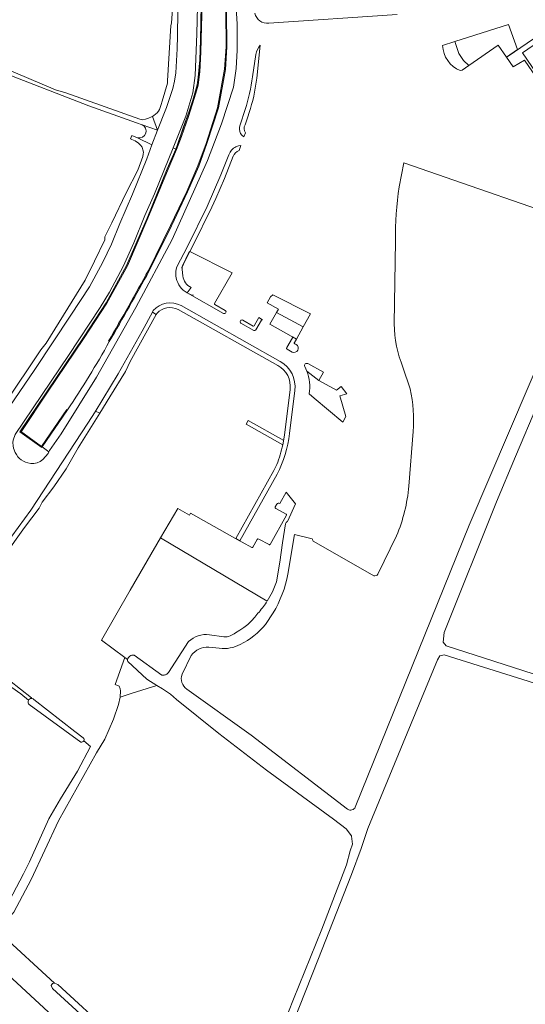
# Model space of a CAD drawing. Header units: metres. Extents: x 209813 to 223847, y 571801 to 587119.
# Tile 322 of 656: x 221939 to 222118, y 574940 to 575290. Entities that reach past the tile are written whole.
import ezdxf

# ---------------------------------------------------------------- set-up
doc = ezdxf.new("R2010")
doc.units = ezdxf.units.M
for name, color, linetype, lineweight in [('B-RO-GK-KADEMUUR-GV', 8, 'Continuous', 0), ('B-RO-GR-BEPLANTING_CULTUUR_BOSPLANTSOEN-GV', 8, 'Continuous', 0), ('B-RO-GR-BEPLANTING_CULTUUR_HEESTERS-GV', 8, 'Continuous', 0), ('B-RO-GR-BEPLANTING_CULTUUR_ROOS-GV', 8, 'Continuous', 0), ('B-RO-GR-BOUWLAND-GV', 8, 'Continuous', 0), ('B-RO-GR-GRAS-GV', 8, 'Continuous', 0), ('B-RO-GR-GROENVOORZIENING-GV', 8, 'Continuous', 0), ('B-RO-OG-TERREIN_CULTUURSCHEIDING-GV', 8, 'Continuous', 0), ('B-RO-OG-WATER_GREPPEL-GV', 8, 'Continuous', 0), ('B-RO-VH-VERHARDING_TEGEL-GV', 8, 'Continuous', 0)]:
    doc.layers.add(name, color=color, linetype=linetype, lineweight=lineweight)

msp = doc.modelspace()

# ---------------------------------------------------------------- linework, layer by layer
at = {"layer": 'B-RO-GK-KADEMUUR-GV', "flags": 128}
for points in [[(222053.505, 575415.66), (222035.086, 575403.243), (222027.506, 575398.216), (222021.397, 575394.038), (222016.597, 575389.901), (222012.561, 575384.601), (222008.869, 575378.535), (222005.519, 575370.212), (222004.724, 575367.225), (222004.164, 575363.353), (222003.946, 575358.182), (222003.001, 575295.096), (222002.783, 575282.518), (222002.553, 575275.556), (222001.988, 575269.281), (222001.611, 575266.638), (221999.715, 575259.948), (221996.765, 575251.759), (221994.475, 575245.115), (221993.987, 575243.911)], [(221994.26, 575243.786), (221995.978, 575248.382), (221998.456, 575255.47), (222001.145, 575263.708), (222001.906, 575266.578), (222002.529, 575271.32), (222002.923, 575278.337), (222003.132, 575287.378), (222003.301, 575295.09), (222004.246, 575358.173), (222004.463, 575363.325), (222005.018, 575367.165), (222005.806, 575370.122), (222009.136, 575378.397), (222012.809, 575384.432), (222016.817, 575389.694), (222021.58, 575393.8), (222027.674, 575397.967), (222035.253, 575402.994), (222053.673, 575415.411)], [(221984.564, 575200.663), (221992.428, 575216.67), (221998.136, 575228.683), (222002.141, 575237.849), (222005.051, 575245.823), (222009.084, 575258.498), (222011.605, 575272.17), (222012.146, 575280.169), (222012.027, 575292.746), (222011.414, 575320.006), (222011.114, 575319.986), (222011.727, 575292.74), (222011.846, 575280.177), (222011.307, 575272.21), (222008.793, 575258.572), (222004.768, 575245.922), (222001.862, 575237.961), (221997.863, 575228.807), (221992.158, 575216.801), (221984.301, 575200.808)], [(221939.124, 575143.57), (221948.504, 575157.593), (221961.492, 575176.899), (221969.533, 575189.168), (221976.816, 575202.455), (221984.121, 575219.318), (221991.238, 575236.774), (221994.26, 575243.786), (221993.987, 575243.911), (221990.962, 575236.891), (221983.844, 575219.434), (221976.546, 575202.587), (221969.276, 575189.323), (221961.242, 575177.065), (221948.255, 575157.76), (221938.88, 575143.744)], [(221955.331, 575151.525), (221946.386, 575138.382), (221946.63, 575138.208), (221955.579, 575151.357)], [(221946.386, 575138.382), (221938.88, 575143.744), (221938.713, 575143.495), (221946.459, 575137.961), (221946.63, 575138.208)]]:
    msp.add_lwpolyline(points, dxfattribs=at)
at = {"layer": 'B-RO-GK-KADEMUUR-GV'}
for points in [[(221984.301, 575200.808, -0.0047704), (221970.157, 575175.709)], [(221970.417, 575175.559, 0.0047486), (221984.564, 575200.663)], [(221955.579, 575151.357, 0.0222925), (221970.417, 575175.559)]]:
    msp.add_lwpolyline(points, format="xyb", dxfattribs=at)
at = {"layer": 'B-RO-GR-BEPLANTING_CULTUUR_BOSPLANTSOEN-GV', "flags": 128}
msp.add_lwpolyline([(222111.24, 575276.497), (222115.18, 575279.19), (222112.014, 575288.11), (222092.992, 575282.085), (222094.336, 575277.819), (222096.035, 575275.347), (222097.94, 575273.53), (222108.29, 575280.77)], close=True, dxfattribs=at)
at = {"layer": 'B-RO-GR-BEPLANTING_CULTUUR_HEESTERS-GV', "flags": 128}
for points in [[(222094.88, 575271.74), (222095.53, 575271.88), (222097.94, 575273.53), (222096.035, 575275.347), (222094.336, 575277.819), (222092.992, 575282.085), (222088.62, 575280.7)], [(222007.747, 575189.137), (222014.004, 575199.92), (221998.917, 575207.591), (221996.697, 575203.077), (221996.344, 575202.449), (221996.222, 575201.839), (221996.217, 575201.115), (221996.469, 575198.867)], [(221999.444, 575194.786), (221998.061, 575192.829), (222010.948, 575185.594)], [(222011.51, 575186.662), (222007.865, 575188.703)], [(222021.378, 575181.104), (222017.723, 575183.16)], [(222024.76, 575183.285), (222023.433, 575184.101), (222021.782, 575181.216)], [(222022.323, 575179.706), (222024.346, 575183.174)], [(222017.107, 575182.1), (222021.722, 575179.515)], [(222035.387, 575176.913), (222033.347, 575173.44)], [(222036.048, 575175.201), (222036.749, 575176.47), (222035.362, 575177.24)], [(222033.474, 575172.86), (222035.201, 575171.875)], [(222036.656, 575174.538), (222036.171, 575174.791)], [(222039.741, 575166.726), (222040.419, 575165.127)], [(222040.419, 575165.127), (222044.706, 575161.742), (222046.343, 575164.721), (222040.84, 575167.757)]]:
    msp.add_lwpolyline(points, dxfattribs=at)
at = {"layer": 'B-RO-GR-BEPLANTING_CULTUUR_HEESTERS-GV'}
for points in [[(222088.62, 575280.7, 0.301424), (222094.88, 575271.74)], [(221996.469, 575198.867, 0.2599321), (221999.444, 575194.786)], [(222007.865, 575188.703, -0.4251202), (222007.747, 575189.137)], [(222010.948, 575185.594, 0.9584751), (222011.51, 575186.662)], [(222017.723, 575183.16, 0.992495), (222017.107, 575182.1)], [(222024.346, 575183.174, -0.4131355), (222024.76, 575183.285)], [(222021.782, 575181.216, -0.4108785), (222021.378, 575181.104)], [(222021.722, 575179.515, 0.38831), (222022.323, 575179.706)], [(222035.362, 575177.24, -0.2965398), (222035.387, 575176.913)], [(222033.347, 575173.44, 0.3973522), (222033.474, 575172.86)], [(222035.201, 575171.875, 0.9887963), (222036.656, 575174.538)], [(222036.171, 575174.791, -0.4278403), (222036.048, 575175.201)], [(222040.84, 575167.757, 0.7134689), (222039.741, 575166.726)]]:
    msp.add_lwpolyline(points, format="xyb", dxfattribs=at)
at = {"layer": 'B-RO-GR-BEPLANTING_CULTUUR_HEESTERS-GV', "flags": 128}
msp.add_lwpolyline([(222041.721, 575185.457), (222028.451, 575192.174), (222027.614, 575191.404), (222026.416, 575189.312), (222030.376, 575187.053), (222029.694, 575185.858), (222039.168, 575180.842)], close=True, dxfattribs=at)
at = {"layer": 'B-RO-GR-BEPLANTING_CULTUUR_ROOS-GV', "flags": 128}
for points in [[(222015.787, 575284.8), (222015.772, 575288.35), (222013.71, 575320.155), (222011.414, 575320.006), (222012.027, 575292.746), (222012.146, 575280.169), (222011.605, 575272.17), (222009.084, 575258.498), (222005.051, 575245.823), (222002.141, 575237.849), (221998.136, 575228.683), (221992.428, 575216.67), (221984.564, 575200.663)], [(221955.579, 575151.357), (221946.63, 575138.208), (221949.039, 575136.488), (221949.238, 575136.916), (221953.397, 575142.815), (221965.913, 575162.934), (221979.828, 575187.729), (221992.675, 575211.818), (222005.187, 575239.79), (222010.221, 575252.91), (222014.423, 575265.809), (222015.424, 575272.488), (222015.756, 575278.942), (222015.787, 575284.8)]]:
    msp.add_lwpolyline(points, dxfattribs=at)
at = {"layer": 'B-RO-GR-BOUWLAND-GV', "flags": 128}
msp.add_lwpolyline([(222122.355, 575153.45), (222114.417, 575134.797), (222107.671, 575118.658), (222089.15, 575072.355), (222088.753, 575068.916), (222089.811, 575067.593), (222134.261, 575053.305)], dxfattribs=at)
at = {"layer": 'B-RO-GR-GRAS-GV', "flags": 128}
for points in [[(222057.64, 575010.374), (222098.011, 575110.388), (222126.283, 575176.584), (222136.563, 575199.074), (222139.793, 575205.304), (222143.601, 575213.681), (222143.557, 575214.129), (222143.441, 575214.563), (222143.255, 575214.972), (222143.004, 575215.345), (222074.871, 575238.964), (222073.245, 575230.466)], [(222071.893, 575211.359), (222071.483, 575181.856)], [(222074.555, 575166.446), (222077.132, 575158.762)], [(222078.128, 575143.654), (222076.616, 575124.29)], [(222026.406, 575083.412), (221988.621, 575105.936), (221977.878, 575087.391), (221967.605, 575069.553), (221975.932, 575063.441)], [(222042.401, 575105.58), (222036.084, 575107.16), (222033.778, 575093.011)], [(222072.272, 575106.649), (222065.627, 575093.006)], [(222064.2, 575092.442), (222042.963, 575104.595)], [(222015.195, 575072.237), (222016.72, 575073.119), (222018.172, 575074.117), (222019.542, 575075.225), (222020.822, 575076.436), (222022.004, 575077.742), (222023.082, 575079.137)], [(222028.566, 575079.287), (222025.774, 575075.195)], [(221941.793, 575048.341), (221939.005, 575050.596), (221910.139, 575070.945), (221901.47, 575061.286), (221892.376, 575051.38), (221867.377, 575024.065), (221895.527, 574998.619), (221905.449, 574989.557), (221928.535, 574968.082), (221930.273, 574969.153), (221930.735, 574969.023), (221931.328, 574968.58)], [(222005.951, 575071.525), (222011.05, 575070.737)], [(221979.233, 575064.234), (221989.047, 575057.22), (221989.309, 575057.191), (221989.572, 575057.189), (221989.834, 575057.216), (221990.092, 575057.27), (221990.342, 575057.351), (221990.582, 575057.459), (221990.809, 575057.592), (221991.021, 575057.748), (221991.215, 575057.926), (221991.389, 575058.124), (221998.519, 575069.095)], [(221999.455, 575064.19), (221996.207, 575057.502)], [(222009.422, 575066.805), (222005.661, 575067.143)], [(222172.3, 574909.291), (222182.23, 574941.309), (222187.744, 574955.71), (222194.098, 574977.145), (222201.149, 575000), (222207.702, 575023.377), (222207.992, 575024.872), (222207.78, 575026.671), (222137.055, 575049.348), (222089.112, 575064.429), (222087.604, 575064.032), (222086.731, 575062.683), (222074.586, 575033.155), (222062.124, 575002.755), (222059.743, 574995.611), (222056.33, 574986.403), (222044.344, 574956.082), (222027.12, 574912.346)], [(221976.907, 575062.735), (221975.932, 575063.441), (221972.543, 575053.882), (221973.952, 575053.301), (221974.298, 575052.393), (221974.366, 575051.618), (221974.218, 575049.337), (221978.544, 575050.766)], [(221978.544, 575050.766), (221987.225, 575053.474), (221983.735, 575055.77), (221976.937, 575061.98)], [(221951.037, 574947.848), (221952.139, 574947.388), (221990.256, 574912.394), (222014.045, 574891.912), (222014.964, 574891.177), (222015.974, 574891.36), (222016.24, 574891.964), (222023.372, 574910.687), (222035.687, 574942.197), (222045.825, 574967.044), (222054.55, 574989.914), (222055.836, 574994.874), (222056.663, 574997.262), (222056.327, 575000), (222056.264, 575000.141), (222054.367, 575002.59), (222049.866, 575006.08), (222026.169, 575023.439), (222009.269, 575036.482), (221994.298, 575048.514), (221992.093, 575050.443), (221989.338, 575052.28), (221987.225, 575053.474)], [(221997.963, 575052.198), (222020.762, 575035.862), (222054.936, 575009.576)], [(221974.218, 575049.337), (221973.647, 575046.759), (221971.865, 575041.617), (221968.779, 575034.419), (221965.9, 575029.623), (221952.373, 575005.494), (221942.77, 574984.679), (221936.592, 574973.074), (221935.931, 574972.379), (221935.369, 574972.115), (221934.806, 574972.247), (221934.212, 574972.614)], [(221931.328, 574968.58), (221934.212, 574972.614), (221933.616, 574973.338), (221933.484, 574973.967), (221933.781, 574974.727), (221940.032, 574986.634), (221942.182, 574990.92), (221948.974, 575006.143), (221953.102, 575013.269), (221959.102, 575023.121), (221963.717, 575031.898), (221961.384, 575033.827)], [(221990.296, 574908.598), (221961.516, 574935.704), (221950.289, 574945.991), (221949.843, 574947.021), (221950.302, 574947.756), (221951.037, 574947.848), (221931.565, 574965.666)], [(221921.356, 574960.574), (221923.328, 574961.124), (221985.272, 574903.885), (221990.296, 574908.598)]]:
    msp.add_lwpolyline(points, dxfattribs=at)
at = {"layer": 'B-RO-GR-GRAS-GV'}
for points in [[(222073.245, 575230.466, 0.0436268), (222071.893, 575211.359)], [(222071.483, 575181.856, 0.0940065), (222074.555, 575166.446)], [(222077.132, 575158.762, -0.0708384), (222078.128, 575143.654)], [(222076.616, 575124.29, -0.0778691), (222072.272, 575106.649)], [(222042.963, 575104.595, -0.1892154), (222042.401, 575105.58)], [(222033.778, 575093.011, -0.0836496), (222028.566, 575079.287)], [(222065.627, 575093.006, -0.3148896), (222064.2, 575092.442)], [(222023.082, 575079.137, 0.0422881), (222026.189, 575083.077)], [(222025.774, 575075.195, -0.1104098), (222016.874, 575068.115)], [(221998.519, 575069.095, -0.2291491), (222005.951, 575071.525)], [(222011.05, 575070.737, 0.1809091), (222015.195, 575072.237)], [(222016.874, 575068.115, -0.1680523), (222009.422, 575066.805)], [(221976.907, 575062.735, -0.4301375), (221979.233, 575064.234)], [(222005.661, 575067.143, 0.2525084), (221999.455, 575064.19)], [(221976.937, 575061.98, -0.0452259), (221976.907, 575062.735)], [(221996.207, 575057.502, 0.3365767), (221997.888, 575052.237)], [(221961.384, 575033.827, -0.3428345), (221960.375, 575033.464)], [(222054.936, 575009.576, 0.4433719), (222057.64, 575010.374)]]:
    msp.add_lwpolyline(points, format="xyb", dxfattribs=at)
at = {"layer": 'B-RO-GR-GROENVOORZIENING-GV', "flags": 128}
msp.add_lwpolyline([(221942.789, 575048.916), (221942.83, 575049.13), (221935.078, 575055.346), (221913.776, 575071.53), (221911.961, 575073.01), (221910.139, 575070.945), (221939.005, 575050.596), (221941.793, 575048.341)], dxfattribs=at)
at = {"layer": 'B-RO-OG-TERREIN_CULTUURSCHEIDING-GV', "flags": 128}
msp.add_lwpolyline([(222027.377, 575181.798), (222036.749, 575176.47), (222039.168, 575180.842), (222029.694, 575185.858)], close=True, dxfattribs=at)
for points in [[(222033.586, 575111.68), (222036.442, 575117.971), (222033.093, 575122.088), (222030.88, 575118.141)], [(222020.924, 575102.476), (222014.104, 575106.272), (221999.234, 575114.667), (221998.82, 575113.959), (221994.673, 575116.382), (221988.621, 575105.936), (222026.406, 575083.412), (222027.388, 575085.061), (222028.262, 575086.77), (222029.024, 575088.533), (222029.671, 575090.342), (222030.861, 575097.299), (222031.792, 575104.178), (222032.854, 575110.877)], [(222029.787, 575117.863), (222029.279, 575116.929)], [(222029.48, 575116.347), (222033.1, 575114.362)], [(222033.211, 575113.98), (222027.457, 575103.608)], [(222022.83, 575105.337), (222021.31, 575102.586)], [(222027.084, 575103.5), (222023.437, 575105.498)]]:
    msp.add_lwpolyline(points, dxfattribs=at)
at = {"layer": 'B-RO-OG-TERREIN_CULTUURSCHEIDING-GV'}
for points in [[(222029.279, 575116.929, 0.3898241), (222029.48, 575116.347)], [(222030.88, 575118.141, 0.4139867), (222029.787, 575117.863)], [(222033.1, 575114.362, -0.4098635), (222033.211, 575113.98)], [(222032.854, 575110.877, -0.2445356), (222033.586, 575111.68)], [(222021.31, 575102.586, -0.419576), (222020.924, 575102.476)], [(222023.437, 575105.498, 0.400553), (222022.83, 575105.337)], [(222027.457, 575103.608, -0.4181097), (222027.084, 575103.5)]]:
    msp.add_lwpolyline(points, format="xyb", dxfattribs=at)
at = {"layer": 'B-RO-OG-WATER_GREPPEL-GV'}
for points in [[(221943.665, 575048.6, 1.0094146), (221942.026, 575046.738)], [(221961.384, 575033.827, 0.3869681), (221961.182, 575034.986)]]:
    msp.add_lwpolyline(points, format="xyb", dxfattribs=at)
at = {"layer": 'B-RO-OG-WATER_GREPPEL-GV', "flags": 128}
for points in [[(221941.987, 575046.782), (221960.375, 575033.464)], [(221961.182, 575034.986), (221958.206, 575037.174), (221943.665, 575048.6)]]:
    msp.add_lwpolyline(points, dxfattribs=at)
at = {"layer": 'B-RO-VH-VERHARDING_TEGEL-GV', "flags": 128}
msp.add_lwpolyline([(222111.8, 575276.87), (222111.24, 575276.497), (222113.631, 575273.035), (222117.684, 575275.475), (222124.626, 575265.322), (222125.29, 575265.77), (222116.9, 575278.04), (222142.928, 575295.948), (222145.543, 575297.668), (222148.957, 575299.978), (222158.78, 575306.74), (222142.161, 575331.057), (222140.617, 575329.837), (222156.1, 575307.28)], close=True, dxfattribs=at)
for points in [[(222002.49, 575328.602), (222001.486, 575284.802), (222000.82, 575269.95), (221999.98, 575263.819), (221997.554, 575255.539), (221993.086, 575244.324), (221993.987, 575243.911), (221995.694, 575248.48), (221998.174, 575255.572), (222000.856, 575263.789), (222001.611, 575266.638), (222002.23, 575271.349), (222002.623, 575278.347), (222002.832, 575287.383), (222003.001, 575295.096)], [(221987.512, 575250.549), (221990.415, 575258.069), (221990.705, 575258.664), (221992.925, 575265.418), (221993.541, 575267.952), (221993.953, 575270.955), (221994.466, 575279.525), (221994.597, 575284.102), (221994.962, 575310.038)], [(221993.051, 575297.091), (221992.465, 575288.524), (221992.288, 575287.695), (221991.017, 575268.155), (221991.044, 575267.326), (221989.169, 575260.853), (221988.845, 575259.718), (221988.207, 575257.987), (221987.842, 575257.317), (221987.367, 575256.787), (221986.205, 575255.757), (221985.772, 575255.507)], [(222026.97, 575288.53), (222072.52, 575291.649)], [(221900.858, 575285.351), (221932.114, 575271.36), (221963.154, 575259.224), (221980.043, 575253.173), (221982.034, 575252.514)], [(221987.512, 575250.549), (221985.772, 575255.507), (221985.43, 575255.309), (221984.33, 575254.867), (221983.219, 575254.513), (221982.173, 575254.309), (221981.235, 575254.453), (221954.98, 575263.807), (221951.302, 575264.923), (221932.421, 575272.909), (221917.776, 575279.48), (221901.121, 575286.837)], [(222021.944, 575264.098), (222022.769, 575269.077), (222023.957, 575280.738)], [(222022.34, 575277.51), (222021.196, 575269.544)], [(222018.593, 575257.908), (222016.766, 575252.498)], [(221980.436, 575247.935), (221985.54, 575245.442), (221987.512, 575250.549), (221982.034, 575252.514)], [(222016.937, 575249.368), (222017.434, 575248.785), (222018.171, 575248.257), (222018.669, 575249.651)], [(221980.436, 575247.935), (221978.456, 575248.771), (221977.964, 575247.529), (221978.456, 575247.334), (221979.549, 575246.772), (221980.762, 575245.97), (221981.513, 575245.302), (221982.037, 575244.526)], [(221982.037, 575244.526), (221982.357, 575243.604), (221982.491, 575242.811), (221982.452, 575242.084), (221982.259, 575241.272), (221980.568, 575236.439), (221976.452, 575228.369), (221971.301, 575217.756), (221968.817, 575212.697), (221968.824, 575211.688), (221965.194, 575204.084), (221961.854, 575197.368), (221947.994, 575175.046), (221946.187, 575172.683), (221933.301, 575153.36), (221928.958, 575147.153)], [(221946.878, 575133.777), (221948.752, 575135.872), (221949.039, 575136.488), (221946.63, 575138.208), (221946.459, 575137.961), (221938.713, 575143.495), (221948.255, 575157.76), (221961.242, 575177.065), (221969.276, 575189.323), (221976.546, 575202.587), (221983.844, 575219.434), (221990.962, 575236.891), (221993.987, 575243.911)], [(221993.086, 575244.324), (221986.432, 575228.065), (221983.026, 575220.356), (221979.065, 575210.652), (221975.33, 575202.222)], [(221983.685, 575240.453), (221985.54, 575245.442)], [(222016.455, 575243.413), (222017.07, 575245.156), (222016.223, 575245.066), (222015.308, 575244.733)], [(221930.764, 575146.16), (221931.106, 575146.58), (221931.51, 575147.337), (221933.164, 575149.687), (221944.026, 575165.637), (221956.838, 575184.897), (221963.416, 575195), (221968.136, 575203.786), (221971.239, 575210.134), (221974.186, 575217.513), (221978.588, 575227.911), (221983.685, 575240.453)], [(222012.815, 575241.869), (222010.018, 575234.813), (222005.095, 575223.49), (221998.119, 575209.336), (221994.344, 575202.123)], [(221998.917, 575207.591), (222000, 575209.502), (222006.744, 575223.224), (222008.205, 575226.312), (222011.27, 575233.441), (222014.397, 575241.382)], [(221996.469, 575198.867), (221996.217, 575201.115), (221996.121, 575201.86), (221996.344, 575202.449), (221998.677, 575207.167), (221998.917, 575207.591)], [(221975.33, 575202.222), (221970.503, 575193.112), (221967.206, 575187.659), (221955.896, 575170.69), (221937.002, 575142.597), (221936.277, 575140.554), (221936.212, 575139.803), (221936.35, 575138.57), (221936.509, 575137.777), (221937.092, 575136.209), (221937.479, 575135.511), (221938.04, 575134.697), (221938.604, 575134.058), (221939.172, 575133.62), (221939.99, 575133.102), (221940.711, 575132.786), (221941.558, 575132.518), (221942.658, 575132.32), (221943.661, 575132.274), (221944.895, 575132.488), (221945.885, 575133.045), (221946.878, 575133.777)], [(221998.061, 575192.829), (221999.444, 575194.786)], [(221986.001, 575186.575), (221985.701, 575186.019), (221987.086, 575185.167), (221987.349, 575185.64)], [(221994.822, 575186.993), (222030.143, 575167.059)], [(222031.027, 575168.474), (221995.846, 575188.342)], [(221970.65, 575155.913), (221976.216, 575164.982), (221977.845, 575168.55), (221987.086, 575185.167)], [(221985.701, 575186.019), (221982.039, 575179.241)], [(221982.039, 575179.241), (221973.614, 575164.082), (221965.359, 575150.701), (221965.577, 575150.759), (221965.977, 575150.688), (221966.586, 575150.413), (221967.019, 575150.115), (221970.65, 575155.913)], [(222043.094, 575155.471), (222053.197, 575147.003), (222054.306, 575149.001), (222052.153, 575156.289), (222054.699, 575157.027), (222052.634, 575159.587), (222051.019, 575158.299), (222044.706, 575161.742), (222040.419, 575165.127)], [(222034.515, 575158.56), (222032.525, 575142.309), (222031.932, 575138.943)], [(222034.289, 575142.905), (222036.16, 575158.261)], [(222041.261, 575157.014), (222043.094, 575155.471)], [(221965.359, 575150.701), (221962.859, 575146.65), (221942.573, 575115.775), (221933.627, 575103.411), (221920.889, 575087.085), (221920.919, 575086.66), (221922.206, 575085.675), (221926.308, 575090.872), (221933.02, 575099.242), (221940.301, 575109.573), (221945.497, 575116.468), (221946.669, 575118.552), (221950.783, 575124.05), (221955.14, 575130.41), (221959.356, 575137.864), (221967.019, 575150.115)], [(222032.252, 575140.491), (222019.695, 575147.523), (222018.952, 575146.238), (222031.932, 575138.943)], [(222029.793, 575131.95), (222028.739, 575129.861), (222015.268, 575105.633), (222016.736, 575104.818), (222029.904, 575128.515)]]:
    msp.add_lwpolyline(points, dxfattribs=at)
at = {"layer": 'B-RO-VH-VERHARDING_TEGEL-GV'}
for points in [[(222021.99, 575292.09, 0.372351), (222026.97, 575288.53)], [(222023.957, 575280.738, 0.1184191), (222022.34, 575277.51)], [(222021.196, 575269.544, -0.0461842), (222018.593, 575257.908)], [(222018.538, 575252.557, 0.040253), (222021.944, 575264.098)], [(221982.034, 575252.514, -0.9269697), (221980.436, 575247.935)], [(222016.766, 575252.498, 0.1933072), (222016.937, 575249.368)], [(222015.308, 575244.733, 0.179129), (222012.815, 575241.869)], [(221994.344, 575202.123, 0.4397985), (222000.276, 575191.992)], [(221995.846, 575188.342, 0.3454648), (221986.001, 575186.575)], [(221987.349, 575185.64, -0.3239821), (221994.822, 575186.993)], [(222030.143, 575167.059, -0.3190921), (222034.515, 575158.56)], [(222036.16, 575158.261, 0.3175005), (222031.027, 575168.474)], [(222040.419, 575165.127, -0.1363018), (222041.261, 575157.014)], [(222029.904, 575128.515, 0.0920825), (222034.289, 575142.905)], [(222031.932, 575138.943, -0.0505201), (222029.793, 575131.95)]]:
    msp.add_lwpolyline(points, format="xyb", dxfattribs=at)
for centre, radius, start, end in [((222021.24, 575251.236), 3.007, 153.94488, 211.99438), ((222017.739, 575240.051), 3.599, 110.90621, 160.42818)]:
    msp.add_arc(centre, radius, start, end, dxfattribs=at)

doc.saveas('drawing.dxf')
